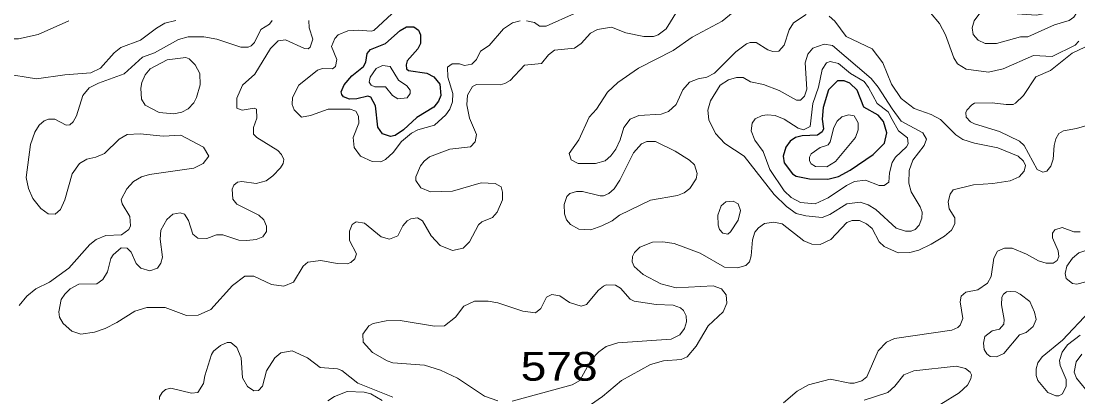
# Model space of a CAD drawing. Extents: x 577 to 602.9, y 7483.8 to 7511.6.
# Drawn here: x 584.735 to 587.677, y 7491.756 to 7492.8 of the extents above; entities that cross this region are included whole.
import ezdxf
from ezdxf.enums import TextEntityAlignment as Align

# ---------------------------------------------------------------- set-up
doc = ezdxf.new("R2010")
doc.units = 0
doc.header["$LTSCALE"] = 0.032
doc.layers.add('1', color=7, linetype='Continuous', lineweight=25)
doc.layers.add('2', color=7, linetype='Continuous', lineweight=13)
doc.layers.add('61', color=7, linetype='Continuous')

msp = doc.modelspace()

# ---------------------------------------------------------------- linework, layer by layer
at = {"layer": '1'}
for points in [[(585.6559, 7492.6482), (585.6883, 7492.6746), (585.6947, 7492.6865), (585.6987, 7492.7104), (585.7082, 7492.7215), (585.7496, 7492.7382), (585.7901, 7492.7748), (585.8076, 7492.7851), (585.8283, 7492.7851), (585.841, 7492.7756), (585.8466, 7492.7629), (585.8466, 7492.7382), (585.8394, 7492.7231), (585.81, 7492.6897), (585.8068, 7492.6786), (585.8084, 7492.6683), (585.814, 7492.6635), (585.8649, 7492.6555), (585.884, 7492.646), (585.9007, 7492.6253), (585.9038, 7492.5935), (585.8975, 7492.5776), (585.884, 7492.5609), (585.8363, 7492.5323), (585.7997, 7492.4981), (585.7766, 7492.4822), (585.7639, 7492.4798), (585.7416, 7492.487), (585.7281, 7492.506), (585.7217, 7492.5649), (585.709, 7492.5887), (585.7003, 7492.5919), (585.6701, 7492.5848), (585.6494, 7492.584), (585.6327, 7492.5903), (585.6279, 7492.5967), (585.6263, 7492.6038), (585.6343, 7492.6237)], [(586.9068, 7492.3671), (586.9296, 7492.3621), (586.9805, 7492.3613), (587.0107, 7492.3685), (587.0433, 7492.386), (587.1069, 7492.4297), (587.1388, 7492.4615), (587.1451, 7492.4901), (587.1356, 7492.5219), (587.1213, 7492.5394), (587.0807, 7492.5609), (587.0624, 7492.6086), (587.0417, 7492.6285), (587.0266, 7492.6349), (587.0075, 7492.6341), (586.9829, 7492.6094), (586.9678, 7492.5601), (586.9646, 7492.5283), (586.9686, 7492.5013), (586.9646, 7492.4925), (586.9519, 7492.4838), (586.9097, 7492.4814), (586.8907, 7492.4766), (586.8763, 7492.4671), (586.8636, 7492.4504), (586.8565, 7492.4249), (586.8588, 7492.4066), (586.8827, 7492.3756), (586.8922, 7492.3693)]]:
    msp.add_lwpolyline(points, close=True, dxfattribs=at)
at = {"layer": '2'}
for points in [[(586.334, 7492.405), (586.2855, 7492.405), (586.2664, 7492.4146), (586.2609, 7492.4321), (586.2879, 7492.4703), (586.3165, 7492.5339), (586.3364, 7492.5561), (586.3674, 7492.603), (586.3961, 7492.6301), (586.4541, 7492.6698), (586.5503, 7492.7191), (586.6028, 7492.7557), (586.6863, 7492.8003), (586.7785, 7492.8766)], [(586.5622, 7492.8305), (586.5312, 7492.7788), (586.5082, 7492.7621), (586.4955, 7492.7581), (586.4684, 7492.7581), (586.4183, 7492.7676), (586.3786, 7492.7836), (586.3396, 7492.7772), (586.3205, 7492.7669), (586.2943, 7492.7382), (586.2752, 7492.7255), (586.2195, 7492.7199), (586.2036, 7492.7072), (586.1837, 7492.6826), (586.136, 7492.6778), (586.0963, 7492.6356), (586.082, 7492.6269), (586.0684, 7492.6237), (586.0032, 7492.6245), (585.9921, 7492.6189), (585.9778, 7492.5951), (585.9762, 7492.5681), (585.9834, 7492.5307), (586.0024, 7492.4854), (585.9993, 7492.4647), (585.9865, 7492.4512), (585.9285, 7492.4448), (585.872, 7492.4233), (585.8569, 7492.4114), (585.8466, 7492.3979), (585.8339, 7492.3677), (585.8339, 7492.3573), (585.8482, 7492.3367), (585.8752, 7492.3263), (585.9364, 7492.3279), (586.016, 7492.351), (586.0549, 7492.3494), (586.0716, 7492.3398), (586.0756, 7492.3247), (586.0748, 7492.3033), (586.0605, 7492.2691), (586.0478, 7492.2548), (586.0176, 7492.242), (586.0088, 7492.2341), (585.9834, 7492.1864), (585.9659, 7492.1689), (585.9356, 7492.1625), (585.9015, 7492.1768), (585.8768, 7492.2039), (585.8522, 7492.2452), (585.8386, 7492.254), (585.8196, 7492.2508), (585.81, 7492.2452), (585.7981, 7492.2317), (585.7838, 7492.2039), (585.7607, 7492.1943), (585.7377, 7492.2007), (585.6915, 7492.2389), (585.6677, 7492.2428), (585.6565, 7492.2349), (585.6494, 7492.2166), (585.6494, 7492.1904), (585.6685, 7492.1538), (585.6645, 7492.1395), (585.6534, 7492.1291), (585.643, 7492.1259), (585.6152, 7492.1267), (585.5691, 7492.1347), (585.5333, 7492.1299), (585.5206, 7492.1196), (585.4935, 7492.075), (585.4665, 7492.0639), (585.4323, 7492.0679), (585.383, 7492.0917), (585.3584, 7492.0917), (585.3234, 7492.0655), (585.2637, 7491.9987), (585.2279, 7491.9828), (585.1953, 7491.982), (585.1365, 7492.0043), (585.0856, 7492.0043), (585.0514, 7491.9939), (585.0021, 7491.9621), (584.9695, 7491.9462), (584.9393, 7491.9359), (584.9019, 7491.9303), (584.8765, 7491.9383), (584.8526, 7491.9597), (584.8423, 7491.9772), (584.8407, 7491.9924), (584.8471, 7492.0265), (584.8566, 7492.0417), (584.8717, 7492.056), (584.8956, 7492.0687)], [(584.622, 7492.8177), (584.661, 7492.7653), (584.6753, 7492.7541), (584.6992, 7492.7509), (584.7278, 7492.7517), (584.7826, 7492.7637), (584.8677, 7492.8018)], [(585.1659, 7492.8026), (585.1357, 7492.7947), (585.1118, 7492.7812), (585.0673, 7492.7478), (585.0132, 7492.7271), (584.9942, 7492.712), (584.956, 7492.6698), (584.929, 7492.6571), (584.8566, 7492.6516), (584.7779, 7492.6404), (584.6864, 7492.6547)], [(585.4339, 7492.8026), (585.4267, 7492.7923), (585.4021, 7492.7772), (585.3846, 7492.7414), (585.3758, 7492.7319), (585.3671, 7492.7279), (585.3464, 7492.7279), (585.2796, 7492.7502), (585.2438, 7492.7565), (585.2001, 7492.7565), (585.1731, 7492.7494), (585.1063, 7492.7128), (585.0729, 7492.7001), (585.022, 7492.6539), (584.9504, 7492.6285), (584.925, 7492.615), (584.9075, 7492.5935), (584.8892, 7492.537), (584.8797, 7492.5203), (584.8709, 7492.5124), (584.8606, 7492.5116), (584.8288, 7492.5275), (584.8113, 7492.5275), (584.7993, 7492.5235), (584.7858, 7492.5116), (584.7731, 7492.4917), (584.7612, 7492.4575), (584.7492, 7492.3653)], [(584.8956, 7492.0687), (584.9457, 7492.0703), (584.9631, 7492.0822), (584.9759, 7492.1037), (584.9854, 7492.1403), (584.9918, 7492.1506), (585.014, 7492.1697), (585.0307, 7492.1689), (585.0419, 7492.1577), (585.0554, 7492.1267), (585.0681, 7492.1132), (585.0936, 7492.1061), (585.115, 7492.1132), (585.1246, 7492.1275), (585.1285, 7492.1442), (585.1222, 7492.1943), (585.1246, 7492.219), (585.1413, 7492.2492), (585.158, 7492.2635), (585.1778, 7492.2675), (585.1898, 7492.2635), (585.2009, 7492.246), (585.2128, 7492.2086), (585.2271, 7492.1975), (585.2518, 7492.1959), (585.2788, 7492.2063), (585.2971, 7492.2063), (585.3409, 7492.1911), (585.3639, 7492.1904), (585.3894, 7492.1935), (585.4084, 7492.2007), (585.418, 7492.2158), (585.418, 7492.2301), (585.4108, 7492.2484), (585.3973, 7492.2611), (585.3353, 7492.2913), (585.325, 7492.3057), (585.3226, 7492.3335), (585.3273, 7492.3446), (585.3377, 7492.3526), (585.3496, 7492.3542), (585.3894, 7492.3486), (585.4172, 7492.3565), (585.4363, 7492.3701), (585.4577, 7492.3923), (585.4649, 7492.4043), (585.4665, 7492.4162), (585.4601, 7492.4297), (585.4498, 7492.4408), (585.391, 7492.4774), (585.3822, 7492.4862), (585.3822, 7492.5044), (585.3917, 7492.5307), (585.3902, 7492.5553), (585.3838, 7492.5585), (585.3504, 7492.553), (585.3361, 7492.5585), (585.3353, 7492.5863), (585.3512, 7492.6229), (585.3862, 7492.6531), (585.4291, 7492.7247), (585.4506, 7492.7454), (585.4713, 7492.7486), (585.5237, 7492.7247), (585.5341, 7492.7239), (585.5397, 7492.7279), (585.5468, 7492.7502), (585.5373, 7492.782), (585.5365, 7492.8026)], [(585.7671, 7492.8209), (585.717, 7492.7748), (585.7098, 7492.7724), (585.6748, 7492.7756), (585.6446, 7492.774), (585.6176, 7492.7621), (585.6088, 7492.7525), (585.5993, 7492.7303), (585.6136, 7492.6937), (585.6104, 7492.6746), (585.6017, 7492.6683), (585.5738, 7492.669), (585.5603, 7492.6643)], [(585.8219, 7492.4893), (585.8394, 7492.4981), (585.8856, 7492.5116), (585.9174, 7492.5402), (585.9285, 7492.5553), (585.9364, 7492.576), (585.9372, 7492.5991), (585.9229, 7492.6444), (585.9221, 7492.673), (585.9349, 7492.6818), (585.9555, 7492.6818), (585.9698, 7492.677), (585.9897, 7492.681), (586.0024, 7492.6937), (586.0144, 7492.7168), (586.0382, 7492.7327), (586.078, 7492.7796), (586.1034, 7492.7955), (586.1241, 7492.801)], [(586.1416, 7492.801), (586.1647, 7492.7963), (586.1782, 7492.7867), (586.1965, 7492.7867), (586.2752, 7492.8217)], [(586.9201, 7492.8193), (586.8851, 7492.7955), (586.8732, 7492.7764), (586.8588, 7492.7335), (586.8445, 7492.7168), (586.8278, 7492.716), (586.8135, 7492.7207), (586.7809, 7492.7414), (586.765, 7492.7414), (586.7547, 7492.7374), (586.7245, 7492.7152), (586.6656, 7492.6555), (586.6442, 7492.6444), (586.6195, 7492.6404), (586.5956, 7492.6309), (586.5774, 7492.6094), (586.5583, 7492.5689), (586.5368, 7492.549), (586.5169, 7492.5418), (586.4549, 7492.5386), (586.431, 7492.5275), (586.4128, 7492.5052), (586.4024, 7492.4703), (586.3905, 7492.4448), (586.377, 7492.4257), (586.3611, 7492.4122), (586.334, 7492.405)], [(586.6998, 7492.0162), (586.6982, 7492.0393), (586.6847, 7492.056), (586.6616, 7492.0647), (586.5583, 7492.0591), (586.5161, 7492.0703), (586.4668, 7492.0957), (586.4414, 7492.118), (586.4358, 7492.1315), (586.4366, 7492.1458), (586.4422, 7492.157), (586.4573, 7492.1721), (586.4923, 7492.1856), (586.5217, 7492.1864), (586.5527, 7492.1824), (586.6251, 7492.1554), (586.6935, 7492.1164), (586.7292, 7492.1148), (586.7523, 7492.1212), (586.7626, 7492.1315), (586.7674, 7492.1482), (586.7714, 7492.1927), (586.7777, 7492.2134), (586.7873, 7492.2261), (586.804, 7492.2381), (586.8302, 7492.2412), (586.8533, 7492.2373), (586.9137, 7492.1896), (586.936, 7492.18), (586.959, 7492.1792), (586.9893, 7492.1935), (587.0338, 7492.2404), (587.0481, 7492.246), (587.0688, 7492.246), (587.0887, 7492.2373), (587.1046, 7492.2237), (587.1236, 7492.1864), (587.1372, 7492.1737), (587.1761, 7492.1562), (587.2087, 7492.157), (587.2342, 7492.1641), (587.2684, 7492.18), (587.3057, 7492.2023), (587.3248, 7492.219), (587.3344, 7492.2373), (587.3344, 7492.254), (587.3185, 7492.2786), (587.3161, 7492.2977), (587.3208, 7492.3192), (587.3296, 7492.3311), (587.386, 7492.3454), (587.4401, 7492.3486), (587.4878, 7492.3565), (587.5133, 7492.3677), (587.5268, 7492.3836), (587.5308, 7492.3987), (587.5252, 7492.4114), (587.5109, 7492.4249), (587.4536, 7492.448), (587.3892, 7492.4615), (587.3566, 7492.4718), (587.3367, 7492.4846), (587.2946, 7492.5267), (587.2684, 7492.541), (587.2214, 7492.5577), (587.1849, 7492.5856), (587.1578, 7492.6253), (587.134, 7492.6849), (587.1038, 7492.7231), (587.0322, 7492.7581), (587.0004, 7492.8003), (586.9845, 7492.8146)], [(587.2668, 7492.8233), (587.2914, 7492.7939), (587.3081, 7492.7621), (587.3312, 7492.6985), (587.3415, 7492.6818), (587.3662, 7492.6667), (587.4282, 7492.6587), (587.4687, 7492.6683), (587.553, 7492.7048), (587.6055, 7492.7024), (587.6691, 7492.7335), (587.6795, 7492.7446)], [(587.7264, 7492.518), (587.6731, 7492.5021), (587.6365, 7492.4957), (587.6238, 7492.4877), (587.6151, 7492.4734), (587.6103, 7492.4551), (587.6079, 7492.417), (587.6015, 7492.3971), (587.5904, 7492.3836), (587.5793, 7492.3804), (587.5634, 7492.3876), (587.5268, 7492.4551), (587.5141, 7492.4671), (587.4584, 7492.4941), (587.3892, 7492.5148), (587.3781, 7492.5203), (587.3662, 7492.5339), (587.3646, 7492.5466), (587.3678, 7492.553), (587.3813, 7492.5681), (587.3892, 7492.572), (587.4385, 7492.5736), (587.4775, 7492.5689), (587.4966, 7492.5689), (587.5029, 7492.572), (587.5252, 7492.5935), (587.5594, 7492.646), (587.6007, 7492.6635), (587.6612, 7492.7112)], [(587.6612, 7492.7112), (587.7137, 7492.7366)], [(585.5603, 7492.6643), (585.5086, 7492.6221), (585.4904, 7492.5879), (585.4896, 7492.5689), (585.4951, 7492.5537), (585.5158, 7492.5339), (585.5404, 7492.5378), (585.5897, 7492.5561), (585.651, 7492.5561), (585.6669, 7492.5498), (585.6748, 7492.5363), (585.6756, 7492.5164), (585.6597, 7492.4766), (585.6621, 7492.4488), (585.6804, 7492.4249), (585.7122, 7492.4098), (585.7361, 7492.409), (585.7496, 7492.4162), (585.771, 7492.4353), (585.7941, 7492.4663), (585.8219, 7492.4893)], [(584.7492, 7492.3653), (584.7556, 7492.3351), (584.7683, 7492.3072), (584.7906, 7492.2794), (584.8105, 7492.2651), (584.8296, 7492.2635), (584.8447, 7492.277), (584.8566, 7492.3033), (584.8773, 7492.3756), (584.8979, 7492.405), (584.9178, 7492.417), (584.9433, 7492.4225), (584.9671, 7492.4329), (585.0085, 7492.4726), (585.0307, 7492.4854), (585.0665, 7492.487), (585.1309, 7492.4806), (585.1802, 7492.483), (585.2431, 7492.4504), (585.2574, 7492.4249), (585.2423, 7492.4043), (585.216, 7492.3915), (585.0928, 7492.374), (585.0705, 7492.3677), (585.0482, 7492.355), (585.0291, 7492.3343), (585.014, 7492.3049), (585.0164, 7492.2929), (585.0379, 7492.2571), (585.0395, 7492.2317), (585.0355, 7492.2214), (585.0148, 7492.2063), (584.9711, 7492.2047), (584.9441, 7492.1935), (584.9266, 7492.1792), (584.8685, 7492.1132), (584.8145, 7492.075), (584.7763, 7492.056), (584.7508, 7492.0361), (584.7294, 7492.0098)], [(587.6834, 7492.215), (587.6652, 7492.2142), (587.6333, 7492.2269), (587.6127, 7492.2206), (587.6063, 7492.211), (587.6063, 7492.1983), (587.6222, 7492.1617), (587.6238, 7492.1458), (587.619, 7492.1347), (587.6079, 7492.1275), (587.5888, 7492.1275), (587.5673, 7492.1339), (587.534, 7492.1522), (587.4934, 7492.1689), (587.4727, 7492.1689), (587.4528, 7492.1609), (587.4425, 7492.141), (587.4354, 7492.0902), (587.425, 7492.0719), (587.398, 7492.0536), (587.3646, 7492.0472), (587.3519, 7492.0353), (587.3495, 7492.0202), (587.3566, 7491.9741), (587.3487, 7491.955), (587.3423, 7491.9486), (587.3256, 7491.9415), (587.1666, 7491.9176), (587.1443, 7491.9081), (587.1205, 7491.8834), (587.0894, 7491.8118), (587.0751, 7491.7999), (587.0545, 7491.7936), (587.0417, 7491.7936), (586.9869, 7491.8047), (586.9272, 7491.7896), (586.8954, 7491.7713), (586.8573, 7491.7387)], [(586.1018, 7491.7435), (586.2688, 7491.7896), (586.2903, 7491.8015), (586.3221, 7491.8588), (586.3436, 7491.881), (586.3642, 7491.8961), (586.3961, 7491.9057), (586.5448, 7491.916), (586.5686, 7491.9287), (586.5821, 7491.9462), (586.5869, 7491.9645), (586.5861, 7491.9812), (586.5789, 7491.9963), (586.571, 7492.0035), (586.5503, 7492.0106), (586.5026, 7492.0122), (586.4414, 7492.0218), (586.431, 7492.0273), (586.4032, 7492.0584), (586.3897, 7492.0663), (586.3642, 7492.0671), (586.3563, 7492.0639), (586.342, 7492.0528), (586.3094, 7492.013), (586.2943, 7492.0075), (586.2617, 7492.0186), (586.2346, 7492.0369), (586.2124, 7492.0401), (586.1973, 7492.0329), (586.1822, 7492.0011), (586.167, 7491.9892), (586.1321, 7491.9939), (586.0621, 7492.017), (586.035, 7492.0218), (585.9969, 7492.0218), (585.9675, 7492.0075), (585.9444, 7491.9772), (585.9142, 7491.9534), (585.8863, 7491.9526), (585.7901, 7491.9677), (585.7512, 7491.9669), (585.7154, 7491.9597), (585.7035, 7491.9534), (585.6868, 7491.9303), (585.6876, 7491.9081), (585.7138, 7491.8794), (585.7543, 7491.8556), (585.7703, 7491.8508), (585.8585, 7491.8437), (585.903, 7491.8301), (585.95, 7491.8079), (586.0255, 7491.7578), (586.0621, 7491.7451)], [(586.299, 7491.7188), (586.3531, 7491.757), (586.4064, 7491.8015), (586.4875, 7491.846), (586.5233, 7491.8564), (586.5726, 7491.8596), (586.5893, 7491.8667), (586.6147, 7491.8969), (586.6473, 7491.9534), (586.6895, 7491.9924), (586.6998, 7492.0162)], [(587.6834, 7491.9271), (587.6477, 7491.9001), (587.6333, 7491.8802), (587.6254, 7491.8572), (587.6278, 7491.8429), (587.6445, 7491.8039), (587.6445, 7491.7856), (587.6341, 7491.7641), (587.6238, 7491.7586), (587.6151, 7491.7586), (587.5928, 7491.7681), (587.565, 7491.8015), (587.5602, 7491.815), (587.5602, 7491.8341), (587.565, 7491.8508), (587.5769, 7491.8667), (587.6341, 7491.9136), (587.7089, 7491.9931)], [(585.1206, 7491.7482), (585.1206, 7491.7562), (585.1278, 7491.7681), (585.1373, 7491.7761), (585.1516, 7491.78), (585.2097, 7491.7657), (585.2271, 7491.7681), (585.2431, 7491.7928), (585.2462, 7491.8142), (585.2653, 7491.8731), (585.2709, 7491.8826), (585.29, 7491.8985), (585.3091, 7491.9065), (585.3186, 7491.9065), (585.3353, 7491.893), (585.348, 7491.8643), (585.3512, 7491.8087), (585.3655, 7491.7848), (585.383, 7491.7721), (585.3957, 7491.7737), (585.4069, 7491.7856), (585.418, 7491.8285), (585.4418, 7491.8643), (585.4585, 7491.8786), (585.4896, 7491.8834), (585.5325, 7491.8643), (585.5675, 7491.8373), (585.616, 7491.8341), (585.6279, 7491.8293), (585.6724, 7491.7936), (585.7703, 7491.7546)], [(587.7105, 7491.761), (587.6731, 7491.8079), (587.6667, 7491.8246), (587.6723, 7491.8532), (587.6882, 7491.8747)], [(587.0815, 7491.7466), (587.1475, 7491.7681), (587.1674, 7491.7856), (587.192, 7491.8174), (587.2199, 7491.8285), (587.3383, 7491.8413), (587.3638, 7491.8349), (587.3773, 7491.8246), (587.3805, 7491.8166), (587.3789, 7491.8063), (587.3694, 7491.788), (587.3463, 7491.7673), (587.2954, 7491.7355)], [(585.74, 7491.7458), (585.709, 7491.7641), (585.6899, 7491.7689), (585.643, 7491.7705), (585.6072, 7491.757), (585.589, 7491.7443)]]:
    msp.add_lwpolyline(points, dxfattribs=at)
for points in [[(587.4314, 7492.7382), (587.4505, 7492.7382), (587.5173, 7492.7565), (587.5371, 7492.7573), (587.6119, 7492.7907), (587.6524, 7492.8026), (587.6652, 7492.8114), (587.6739, 7492.8241), (587.6699, 7492.8384), (587.6548, 7492.8456), (587.6262, 7492.8384), (587.5992, 7492.8249), (587.5618, 7492.8169), (587.4942, 7492.8217), (587.4791, 7492.8281), (587.4648, 7492.8432), (587.4505, 7492.8503), (587.4322, 7492.848), (587.4091, 7492.8297), (587.3876, 7492.8018), (587.3821, 7492.782), (587.3853, 7492.7637), (587.3996, 7492.7478), (587.4187, 7492.7382)], [(587.1594, 7492.5569), (587.1213, 7492.6166), (587.1014, 7492.6412), (586.994, 7492.7327), (586.971, 7492.7366), (586.9392, 7492.7255), (586.9248, 7492.7088), (586.9177, 7492.6849), (586.9225, 7492.6118), (586.9161, 7492.5919), (586.905, 7492.5808), (586.8938, 7492.5808), (586.8453, 7492.6078), (586.8016, 7492.6245), (586.7658, 7492.6317), (586.7451, 7492.6436), (586.7261, 7492.6436), (586.7046, 7492.6372), (586.6815, 7492.6229), (586.6537, 7492.5792), (586.6465, 7492.553), (586.6497, 7492.5259), (586.668, 7492.4877), (586.6942, 7492.4599), (586.7483, 7492.4249), (586.831, 7492.3184), (586.866, 7492.285), (586.893, 7492.2659), (586.9193, 7492.2587), (586.9646, 7492.2548), (586.9861, 7492.2627), (587.0338, 7492.2921), (587.0704, 7492.2969), (587.0926, 7492.2897), (587.1141, 7492.277), (587.1714, 7492.2245), (587.1968, 7492.2166), (587.2127, 7492.2166), (587.2238, 7492.2214), (587.235, 7492.2333), (587.2421, 7492.2524), (587.2429, 7492.2691), (587.2381, 7492.2842), (587.2127, 7492.3255), (587.2063, 7492.3502), (587.2071, 7492.3852), (587.2175, 7492.4138), (587.2493, 7492.4543), (587.2556, 7492.4726), (587.2453, 7492.4901), (587.1849, 7492.5227)], [(585.2232, 7492.5879), (585.216, 7492.5736), (585.2001, 7492.5569), (585.1826, 7492.5474), (585.1604, 7492.5426), (585.1198, 7492.5466), (585.0808, 7492.5665), (585.0705, 7492.5832), (585.0681, 7492.6142), (585.0713, 7492.6301), (585.0808, 7492.6508), (585.0944, 7492.6683), (585.1421, 7492.6929), (585.1937, 7492.6993), (585.2033, 7492.6953), (585.22, 7492.6786), (585.2327, 7492.6547), (585.2335, 7492.6237)], [(587.1602, 7492.5267), (587.1777, 7492.4957), (587.2024, 7492.4758), (587.204, 7492.4591), (587.2, 7492.4512), (587.169, 7492.4225), (587.1602, 7492.4074), (587.1523, 7492.3788), (587.1507, 7492.3526), (587.1372, 7492.3438), (587.1236, 7492.3438), (587.0855, 7492.3581), (587.0553, 7492.355), (587.033, 7492.3438), (586.9813, 7492.3088), (586.9455, 7492.2929), (586.905, 7492.2961), (586.8787, 7492.3104), (586.8596, 7492.3287), (586.8191, 7492.3883), (586.8008, 7492.4384), (586.7777, 7492.4695), (586.7674, 7492.4957), (586.7698, 7492.5164), (586.7785, 7492.5291), (586.7984, 7492.5386), (586.8127, 7492.5402), (586.8342, 7492.5378), (586.8588, 7492.5283), (586.8978, 7492.5029), (586.9129, 7492.4981), (586.932, 7492.5076), (586.9392, 7492.5712), (586.9551, 7492.6166), (586.9646, 7492.6659), (586.9773, 7492.6849), (586.9877, 7492.6881), (587.0107, 7492.6826), (587.0441, 7492.6547), (587.0815, 7492.6325), (587.0942, 7492.6158), (587.1181, 7492.5712), (587.1483, 7492.5482)], [(585.7496, 7492.6174), (585.7687, 7492.5935), (585.7838, 7492.5848), (585.81, 7492.5871), (585.818, 7492.5991), (585.818, 7492.6086), (585.8092, 7492.6205), (585.7854, 7492.6364), (585.7623, 7492.6746), (585.7408, 7492.677), (585.7233, 7492.669), (585.7066, 7492.6444), (585.7043, 7492.6309), (585.7098, 7492.6221), (585.7202, 7492.6174)], [(586.9741, 7492.4536), (586.9813, 7492.4567), (586.9869, 7492.4647), (586.9972, 7492.5044), (587.0068, 7492.5227), (587.0195, 7492.5347), (587.0386, 7492.5402), (587.0537, 7492.537), (587.0656, 7492.518), (587.0656, 7492.4981), (587.0576, 7492.4774), (587.002, 7492.4106), (586.9781, 7492.3955), (586.9463, 7492.3963), (586.9344, 7492.4035), (586.9296, 7492.4122), (586.9296, 7492.4225), (586.9344, 7492.4313), (586.9598, 7492.4488)], [(586.6092, 7492.4011), (586.6171, 7492.3764), (586.6147, 7492.3621), (586.5964, 7492.3351), (586.5813, 7492.3231), (586.5622, 7492.316), (586.4875, 7492.3025), (586.4008, 7492.2611), (586.3802, 7492.2452), (586.3515, 7492.2309), (586.3213, 7492.2206), (586.2879, 7492.2222), (586.2649, 7492.2349), (586.2537, 7492.2484), (586.2474, 7492.2643), (586.2466, 7492.2905), (586.2545, 7492.3128), (586.2625, 7492.3208), (586.2808, 7492.3271), (586.2982, 7492.3271), (586.3468, 7492.3144), (586.3563, 7492.3144), (586.3714, 7492.3208), (586.3857, 7492.3343), (586.4016, 7492.3581), (586.4398, 7492.4345), (586.4621, 7492.4591), (586.4772, 7492.4655), (586.501, 7492.4655), (586.5559, 7492.4392), (586.5956, 7492.4138)], [(586.7372, 7492.2738), (586.7316, 7492.2468), (586.7102, 7492.2142), (586.7022, 7492.2078), (586.6887, 7492.211), (586.6791, 7492.2214), (586.6752, 7492.2333), (586.6744, 7492.2611), (586.6839, 7492.2874), (586.6966, 7492.2985), (586.7173, 7492.3001), (586.7308, 7492.2921)], [(587.6739, 7492.0695), (587.6993, 7492.0758), (587.7288, 7492.0925), (587.7447, 7492.1061), (587.7542, 7492.122), (587.7558, 7492.1418), (587.7518, 7492.1522), (587.7367, 7492.1609), (587.6993, 7492.1625), (587.6795, 7492.1562), (587.662, 7492.1418), (587.6461, 7492.1196), (587.6413, 7492.0989), (587.6437, 7492.0846), (587.662, 7492.0711)], [(587.5562, 7491.9916), (587.561, 7491.9709), (587.5522, 7491.951), (587.5332, 7491.9351), (587.5141, 7491.9279), (587.4703, 7491.8763), (587.4505, 7491.8667), (587.433, 7491.8683), (587.4234, 7491.8755), (587.4163, 7491.8874), (587.4139, 7491.9049), (587.4179, 7491.9232), (587.4377, 7491.9391), (587.4584, 7491.9438), (587.4703, 7491.9582), (587.4711, 7491.9709), (587.464, 7492.0114), (587.4648, 7492.0329), (587.4695, 7492.0417), (587.4783, 7492.048), (587.4878, 7492.0488), (587.5037, 7492.048), (587.5165, 7492.0417), (587.5427, 7492.021)]]:
    msp.add_lwpolyline(points, close=True, dxfattribs=at)

# ---------------------------------------------------------------- texts
at = {"layer": '61', "width": 1.2}
msp.add_text('578', height=0.08, dxfattribs=at).set_placement((586.2329, 7491.8007), align=Align.CENTER)

doc.saveas('drawing.dxf')
